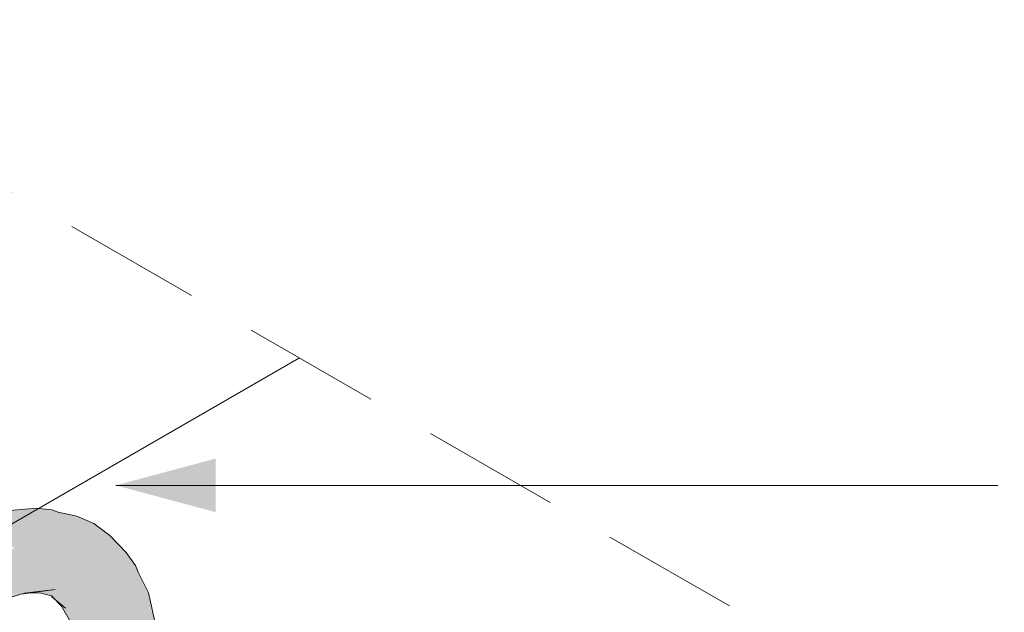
# Model space of a CAD drawing. Header units: millimetres. Extents: x 2 to 902, y -447 to 199.
# Tile 375 of 656: x 79.876 to 81.303, y 95.37 to 96.229. Entities that reach past the tile are written whole.
import ezdxf

# ---------------------------------------------------------------- set-up
doc = ezdxf.new("R2010")
doc.units = ezdxf.units.MM
doc.header["$MEASUREMENT"] = 0
doc.linetypes.add('JIS_02_2.0', pattern=[0.3, 0.2, -0.1])
for name, color, linetype, lineweight in [('AF-Conexões', 9, 'Continuous', 18), ('Cotas', 1, 'Continuous', 0), ('DI-Área do detalhe', 7, 'JIS_02_2.0', 9), ('IFC-Parede-Contorno', 42, 'Continuous', 5)]:
    doc.layers.add(name, color=color, linetype=linetype, lineweight=lineweight)

msp = doc.modelspace()

# ---------------------------------------------------------------- hatches: boundary and pattern name
at = {"layer": 'AF-Conexões', "linetype": 'Continuous'}
for points in [[(80.0742, 95.3353), (80.0729, 95.3389), (80.0677, 95.3523), (80.0695, 95.3403), (80.0677, 95.3523), (80.0644, 95.3852), (80.0482, 95.4279), (80.0444, 95.4374), (80.0309, 95.4565), (80.0069, 95.4808), (79.9837, 95.4984), (79.9592, 95.5092), (79.9322, 95.5147), (79.9229, 95.5183), (79.9002, 95.5205), (79.8575, 95.5168), (79.8258, 95.5065), (79.8745, 95.5168), (79.9031, 95.5148), (79.9287, 95.5035), (79.9619, 95.4934), (79.9844, 95.4928), (79.9619, 95.4934), (79.9879, 95.4781), (80.0163, 95.4605), (80.0368, 95.4321), (80.054, 95.4021), (80.0368, 95.4321), (80.0163, 95.4605), (79.9879, 95.4781), (79.9619, 95.4934), (79.9287, 95.5035), (79.9031, 95.5148), (79.8745, 95.5168), (79.8258, 95.5065), (79.8077, 95.5012), (79.7962, 95.4957), (79.7975, 95.4951), (79.8012, 95.4935), (79.8052, 95.4918), (79.8405, 95.4993), (79.8724, 95.5097), (79.8405, 95.4993), (79.8255, 95.4763), (79.8279, 95.4739), (79.8625, 95.4852), (79.9012, 95.4921), (79.928, 95.4889), (79.9012, 95.4921), (79.8625, 95.4852), (79.839, 95.4595), (79.8405, 95.4573), (79.8698, 95.4653), (79.9094, 95.4748), (79.9372, 95.4724), (79.961, 95.4688), (79.9832, 95.4614), (80.0172, 95.4381), (79.9832, 95.4614), (79.961, 95.4688), (79.9372, 95.4724), (79.9094, 95.4748), (79.9203, 95.4454), (79.9464, 95.4552), (79.9769, 95.4445), (79.9987, 95.4394), (79.9769, 95.4445), (79.9464, 95.4552), (79.9203, 95.4454), (79.9537, 95.4384), (79.9857, 95.4267), (80.0051, 95.4099), (80.0267, 95.4078), (80.0432, 95.4012), (80.0267, 95.4078), (80.0051, 95.4099), (79.9857, 95.4267), (79.9537, 95.4384), (79.9203, 95.4454), (79.9094, 95.4748), (79.8698, 95.4653), (79.849, 95.4411), (79.8501, 95.4387), (79.8934, 95.4537), (79.8558, 95.4193), (79.8834, 95.4276), (79.8591, 95.4203), (79.8573, 95.4059), (79.8591, 95.4203), (79.8558, 95.4193), (79.8563, 95.4139), (79.8572, 95.4059), (79.8572, 95.4055), (79.8575, 95.403), (79.8575, 95.4026), (79.8784, 95.4093), (79.9152, 95.4231), (79.8784, 95.4093), (79.857, 95.3948), (79.8556, 95.3917), (79.8555, 95.3911), (79.8556, 95.3917), (79.8551, 95.3908), (79.8555, 95.3909), (79.8747, 95.3983), (79.8541, 95.3884), (79.8782, 95.3961), (79.9091, 95.4073), (79.928, 95.4026), (79.9696, 95.3997), (79.9466, 95.4168), (79.9841, 95.4095), (79.9466, 95.4168), (79.9732, 95.397), (79.9696, 95.3997), (79.9548, 95.3993), (79.9696, 95.3997), (79.928, 95.4026), (79.9331, 95.3987), (79.9397, 95.3937), (79.9493, 95.3864), (79.958, 95.3799), (79.9701, 95.381), (79.9772, 95.3816), (80.0143, 95.3859), (79.9772, 95.3816), (79.958, 95.3799), (79.9288, 95.3871), (79.9428, 95.3757), (79.95, 95.3648), (79.9581, 95.3524), (79.9594, 95.3549), (79.9627, 95.3614), (79.9581, 95.3524), (79.9769, 95.3479), (79.9808, 95.3488), (79.9833, 95.35), (79.9788, 95.3618), (79.9835, 95.3495), (79.9939, 95.352), (80.0055, 95.3444), (80.0023, 95.354), (79.9977, 95.3683), (80.0055, 95.3444), (80.0199, 95.3596), (80.038, 95.3795), (80.0199, 95.3596), (80.0055, 95.3444), (79.9939, 95.352), (79.9835, 95.3495), (79.9833, 95.35), (79.9808, 95.3488), (79.9769, 95.3479), (79.9581, 95.3524), (79.9701, 95.3463), (79.9761, 95.3477), (79.9701, 95.3463), (79.9774, 95.3474), (79.9701, 95.3463), (79.9724, 95.3451), (79.9709, 95.3459), (79.9663, 95.3425), (79.9709, 95.3459), (79.9701, 95.3463), (79.9669, 95.3455), (79.9636, 95.3447), (79.9654, 95.3421), (79.9657, 95.342), (79.9883, 95.3369), (79.9654, 95.3421), (79.9831, 95.3169), (79.9754, 95.2972), (79.9863, 95.2998), (79.9754, 95.2972), (79.9721, 95.289), (79.9896, 95.282), (79.9982, 95.3027), (80.0007, 95.3089), (80.0218, 95.3183), (80.0387, 95.3477), (80.0544, 95.3676), (80.0458, 95.3567), (80.0424, 95.3523), (80.0489, 95.3495), (80.0424, 95.3523), (80.0588, 95.3262), (80.0567, 95.346), (80.0564, 95.3487), (80.0588, 95.3262), (80.0424, 95.3523), (80.0387, 95.3477), (80.0218, 95.3183), (80.0424, 95.3138), (80.0218, 95.3183), (80.0007, 95.3089), (79.9896, 95.282), (80.0101, 95.2788), (80.0313, 95.2798), (80.0506, 95.285), (80.0656, 95.2937), (80.0644, 95.3427), (80.0673, 95.3413), (80.0697, 95.3387), (80.0673, 95.3413), (80.0644, 95.3427), (80.0644, 95.3426), (80.0647, 95.3424), (80.0644, 95.3426), (80.0673, 95.3405), (80.0644, 95.3426), (80.0656, 95.2937), (80.0746, 95.3049), (80.0765, 95.3171), (80.075, 95.3347), (80.0748, 95.338), (80.074, 95.3474), (80.0741, 95.3383), (80.074, 95.3474), (80.0628, 95.3979), (80.0482, 95.4279), (80.0644, 95.3852), (80.0677, 95.3523), (80.0729, 95.3389)], [(79.856, 95.4196), (79.8934, 95.4537), (79.8555, 95.4219), (79.8547, 95.4292), (79.8536, 95.4399), (79.8546, 95.4294), (79.8536, 95.4399), (79.8503, 95.4388), (79.8501, 95.4387), (79.8503, 95.4383), (79.8506, 95.4377), (79.8525, 95.4315), (79.8527, 95.4334), (79.8525, 95.4315), (79.8554, 95.4218), (79.8556, 95.4211), (79.8558, 95.4193)], [(79.8574, 95.4235), (79.8934, 95.4537), (79.8536, 95.4399), (79.8547, 95.4292), (79.8555, 95.4219)], [(79.8784, 95.4093), (79.8569, 95.4024), (79.8558, 95.394)], [(79.9013, 95.4034), (79.8821, 95.3973), (79.8893, 95.3975), (79.928, 95.4026), (79.9114, 95.4067), (79.9091, 95.4073), (79.8816, 95.3973), (79.8821, 95.3973)], [(79.9397, 95.3937), (79.928, 95.4026), (79.8835, 95.3974), (79.905, 95.398)], [(79.8782, 95.3961), (79.8893, 95.3975), (79.8816, 95.3973)], [(79.923, 95.3933), (79.9234, 95.3932), (79.9233, 95.3933), (79.9234, 95.3932), (79.925, 95.3932), (79.9253, 95.3933), (79.925, 95.3932), (79.9397, 95.3937), (79.9299, 95.3949), (79.9204, 95.3961), (79.9202, 95.3961), (79.9214, 95.395), (79.9202, 95.3961), (79.905, 95.398)], [(79.9306, 95.3867), (79.958, 95.3799), (79.9397, 95.3937), (79.9234, 95.3932), (79.9242, 95.393), (79.9244, 95.3923), (79.9255, 95.3913), (79.9244, 95.3923), (79.9246, 95.3916), (79.9244, 95.3923), (79.9242, 95.393), (79.9238, 95.3928), (79.9235, 95.3927), (79.9224, 95.3924), (79.9288, 95.3871)], [(79.923, 95.3933), (79.9235, 95.3927), (79.9238, 95.3928), (79.9234, 95.3932)], [(79.9581, 95.3524), (79.9428, 95.3757), (79.9235, 95.3927), (79.937, 95.3785), (79.95, 95.3559)]]:
    msp.add_hatch(color=161, dxfattribs=at).paths.add_polyline_path(points)
at = {"layer": 'Cotas', "linetype": 'Continuous'}
msp.add_hatch(color=1, dxfattribs=at).paths.add_polyline_path([(80.0156, 95.5537), (80.1604, 95.5148), (80.1604, 95.5925)])

# ---------------------------------------------------------------- linework, layer by layer
at = {"layer": 'AF-Conexões'}
for p, q in [((79.9002, 95.5205), (79.8575, 95.5168)), ((79.9229, 95.5183), (79.9002, 95.5205)), ((79.9322, 95.5147), (79.9229, 95.5183)), ((79.9592, 95.5092), (79.9322, 95.5147)), ((79.9837, 95.4984), (79.9592, 95.5092)), ((80.0069, 95.4808), (79.9837, 95.4984)), ((80.0309, 95.4565), (80.0069, 95.4808)), ((80.0444, 95.4374), (80.0309, 95.4565)), ((80.0482, 95.4279), (80.0444, 95.4374)), ((80.0628, 95.3979), (80.0482, 95.4279)), ((79.928, 95.4026), (79.8835, 95.3974)), ((79.8893, 95.3975), (79.928, 95.4026)), ((79.8541, 95.3884), (79.8782, 95.3961)), ((79.8782, 95.3961), (79.8893, 95.3975)), ((79.8835, 95.3974), (79.905, 95.398)), ((79.905, 95.398), (79.923, 95.3933)), ((79.9235, 95.3927), (79.9224, 95.3924)), ((79.9224, 95.3924), (79.9288, 95.3871)), ((79.923, 95.3933), (79.9234, 95.3932)), ((79.923, 95.3933), (79.9235, 95.3927)), ((79.9234, 95.3932), (79.9242, 95.393)), ((79.9238, 95.3928), (79.9234, 95.3932)), ((79.9238, 95.3928), (79.9235, 95.3927)), ((79.9235, 95.3927), (79.937, 95.3785)), ((79.9242, 95.393), (79.9238, 95.3928)), ((79.9288, 95.3871), (79.9428, 95.3757)), ((80.074, 95.3474), (80.0628, 95.3979)), ((79.937, 95.3785), (79.95, 95.3559))]:
    msp.add_line(p, q, dxfattribs=at)
at = {"layer": 'Cotas'}
msp.add_lwpolyline([(80.0156, 95.5537), (81.2931, 95.5537)], dxfattribs=at)
at = {"layer": 'DI-Área do detalhe', "color": 7}
msp.add_lwpolyline([(63.9615, 87.2967), (79.4324, 96.2288), (87.8119, 91.391), (72.3409, 82.4588), (63.9615, 87.2967)], dxfattribs=at)
at = {"layer": 'IFC-Parede-Contorno', "color": 7, "lineweight": 5}
msp.add_line((64.8109, 86.8062), (80.2819, 95.7384), dxfattribs=at)

doc.saveas('drawing.dxf')
